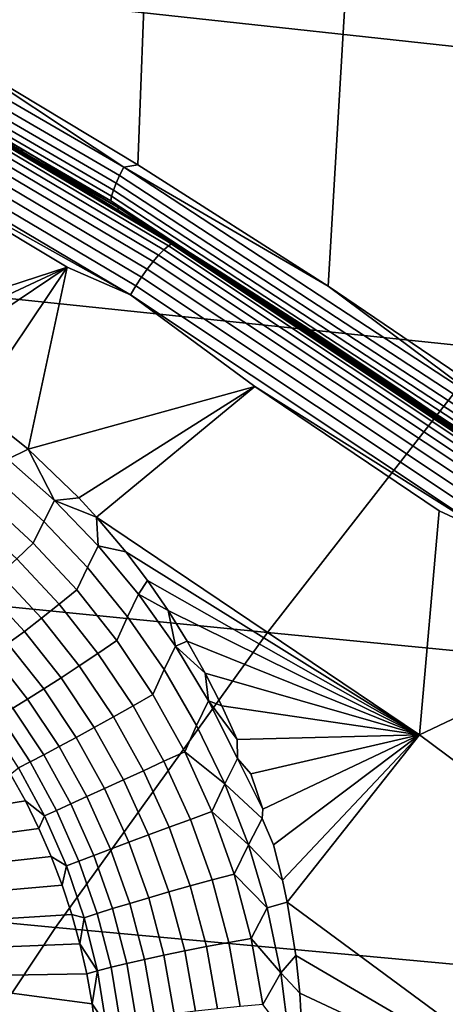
# Model space of a CAD drawing. Header units: metres. Extents: x -240 to 45, y -77 to 27.
# Tile 298 of 656: x -208.883 to -208.131, y 11.388 to 13.127. Entities that reach past the tile are written whole.
import ezdxf

# ---------------------------------------------------------------- set-up
doc = ezdxf.new("R2010")
doc.units = ezdxf.units.M
doc.layers.add('solid_102011X2', color=7, linetype='CONTINUOUS')

msp = doc.modelspace()

# ---------------------------------------------------------------- linework, layer by layer
at = {"layer": 'solid_102011X2'}
for points in [[(-209.015671, 13.0762, 270.311493), (-208.970169, 15.790026, 270.30014), (-208.571259, 15.574406, 270.200684), (-208.674149, 12.870733, 270.226318)], [(-208.674149, 12.870733, 270.226318), (-208.571259, 15.574406, 270.200684), (-208.178604, 15.34988, 270.102783), (-208.338287, 12.656238, 270.142578)], [(-208.338287, 12.656238, 270.142578), (-208.178604, 15.34988, 270.102783), (-207.79248, 15.116625, 270.0065), (-208.008453, 12.432991, 270.060364)], [(-207.227234, 13.491125, 310.878052), (-208.642746, 13.651731, 309.263702), (-209.070419, 13.183702, 309.587463), (-207.648392, 13.028848, 311.199615)], [(-209.3741, 13.259465, 270.402405), (-208.69928, 12.866408, 270.234131), (-208.706604, 12.851949, 270.240601), (-209.380676, 13.244578, 270.408661)], [(-209.3741, 13.259465, 270.402405), (-209.015671, 13.0762, 270.311493), (-208.69928, 12.866408, 270.234131)], [(-209.380676, 13.244578, 270.408661), (-208.706604, 12.851949, 270.240601), (-208.712723, 12.838381, 270.249695), (-209.386108, 13.230607, 270.417603)], [(-209.390198, 13.217978, 270.428925), (-208.717438, 12.826116, 270.2612), (-208.720627, 12.815528, 270.274689), (-209.392838, 13.207077, 270.442291)], [(-209.386108, 13.230607, 270.417603), (-208.712723, 12.838381, 270.249695), (-208.717438, 12.826116, 270.2612), (-209.390198, 13.217978, 270.428925)], [(-209.392838, 13.207077, 270.442291), (-208.720627, 12.815528, 270.274689), (-208.722168, 12.806939, 270.289795), (-209.393951, 13.198234, 270.457306)], [(-209.393951, 13.198234, 270.457306), (-208.722168, 12.806939, 270.289795), (-209.288025, 13.133381, 270.447174)], [(-207.648392, 13.028848, 311.199615), (-209.070419, 13.183702, 309.587463), (-209.482834, 12.695299, 309.899689), (-208.054565, 12.546412, 311.509705)], [(-209.288025, 13.133381, 270.447174), (-208.625305, 12.740307, 270.281952), (-208.623505, 12.73645, 270.298859), (-209.286026, 13.129409, 270.46405)], [(-208.722168, 12.806939, 270.289795), (-208.625305, 12.740307, 270.281952), (-209.288025, 13.133381, 270.447174)], [(-209.286026, 13.129409, 270.46405), (-208.623505, 12.73645, 270.298859), (-209.222961, 13.094622, 270.466217)], [(-209.290131, 13.113283, 270.461945), (-208.62851, 12.720644, 270.296844), (-208.637604, 12.711363, 270.283813), (-209.298767, 13.103709, 270.448822)], [(-209.282425, 13.120307, 270.477112), (-208.620468, 12.727448, 270.31192), (-208.62851, 12.720644, 270.296844), (-209.290131, 13.113283, 270.461945)], [(-208.620468, 12.727448, 270.31192), (-209.282425, 13.120307, 270.477112), (-209.275894, 13.124542, 270.493774), (-208.613739, 12.731544, 270.328552)], [(-209.275894, 13.124542, 270.493774), (-209.045746, 12.997336, 270.454041), (-208.875381, 12.896621, 270.411499)], [(-209.275894, 13.124542, 270.493774), (-208.875381, 12.896621, 270.411499), (-208.70639, 12.793655, 270.369324)], [(-208.613739, 12.731544, 270.328552), (-209.275894, 13.124542, 270.493774), (-208.70639, 12.793655, 270.369324)], [(-209.298767, 13.103709, 270.448822), (-208.637604, 12.711363, 270.283813), (-208.64743, 12.699917, 270.273285), (-209.308014, 13.091909, 270.438171)], [(-208.623505, 12.73645, 270.298859), (-209.051208, 12.996137, 270.423401), (-209.222961, 13.094622, 270.466217)], [(-209.317596, 13.078282, 270.430328), (-208.657669, 12.686695, 270.265625), (-208.667969, 12.672146, 270.261047), (-209.327148, 13.06329, 270.425598)], [(-209.308014, 13.091909, 270.438171), (-208.64743, 12.699917, 270.273285), (-208.657669, 12.686695, 270.265625), (-209.317596, 13.078282, 270.430328)], [(-208.69928, 12.866408, 270.234131), (-209.015671, 13.0762, 270.311493), (-208.674149, 12.870733, 270.226318)], [(-209.327148, 13.06329, 270.425598), (-208.667969, 12.672146, 270.261047), (-208.677963, 12.656759, 270.259766), (-209.33638, 13.047439, 270.424133)], [(-209.33638, 13.047439, 270.424133), (-208.677963, 12.656759, 270.259766), (-208.687347, 12.641058, 270.26178), (-209.344955, 13.031267, 270.425964)], [(-209.344955, 13.031267, 270.425964), (-208.687347, 12.641058, 270.26178), (-209.135925, 12.891842, 270.376923)], [(-208.880814, 12.89538, 270.38092), (-208.875381, 12.896621, 270.411499), (-209.045746, 12.997336, 270.454041), (-209.051208, 12.996137, 270.423401)], [(-208.623505, 12.73645, 270.298859), (-208.880814, 12.89538, 270.38092), (-209.051208, 12.996137, 270.423401)], [(-209.171463, 12.568599, 270.462769), (-209.227051, 12.593466, 270.478271), (-209.135925, 12.891842, 270.376923), (-208.799118, 12.690008, 270.292816)], [(-208.687347, 12.641058, 270.26178), (-208.799118, 12.690008, 270.292816), (-209.135925, 12.891842, 270.376923)], [(-208.711807, 12.792374, 270.338776), (-208.70639, 12.793655, 270.369324), (-208.875381, 12.896621, 270.411499), (-208.880814, 12.89538, 270.38092)], [(-208.623505, 12.73645, 270.298859), (-208.711807, 12.792374, 270.338776), (-208.880814, 12.89538, 270.38092)], [(-208.69928, 12.866408, 270.234131), (-208.674149, 12.870733, 270.226318), (-208.338287, 12.656238, 270.142578)], [(-208.706604, 12.851949, 270.240601), (-208.053131, 12.423919, 270.077667), (-208.059921, 12.41079, 270.086945), (-208.712723, 12.838381, 270.249695)], [(-208.69928, 12.866408, 270.234131), (-208.04509, 12.437909, 270.071045), (-208.053131, 12.423919, 270.077667), (-208.706604, 12.851949, 270.240601)], [(-208.69928, 12.866408, 270.234131), (-208.338287, 12.656238, 270.142578), (-208.04509, 12.437909, 270.071045)], [(-208.712723, 12.838381, 270.249695), (-208.059921, 12.41079, 270.086945), (-208.065247, 12.398923, 270.098572), (-208.717438, 12.826116, 270.2612)], [(-208.720627, 12.815528, 270.274689), (-208.068954, 12.388678, 270.112213), (-208.070923, 12.380367, 270.127441), (-208.722168, 12.806939, 270.289795)], [(-208.717438, 12.826116, 270.2612), (-208.065247, 12.398923, 270.098572), (-208.068954, 12.388678, 270.112213), (-208.720627, 12.815528, 270.274689)], [(-208.722168, 12.806939, 270.289795), (-208.070923, 12.380367, 270.127441), (-208.625305, 12.740307, 270.281952)], [(-208.54422, 12.687137, 270.296997), (-208.538818, 12.688459, 270.327484), (-208.70639, 12.793655, 270.369324), (-208.711807, 12.792374, 270.338776)], [(-208.623505, 12.73645, 270.298859), (-208.54422, 12.687137, 270.296997), (-208.711807, 12.792374, 270.338776)], [(-208.613739, 12.731544, 270.328552), (-208.70639, 12.793655, 270.369324), (-208.538818, 12.688459, 270.327484)], [(-208.625305, 12.740307, 270.281952), (-207.983017, 12.312725, 270.121796), (-207.981415, 12.308994, 270.138763), (-208.623505, 12.73645, 270.298859)], [(-208.070923, 12.380367, 270.127441), (-207.983017, 12.312725, 270.121796), (-208.625305, 12.740307, 270.281952)], [(-208.623505, 12.73645, 270.298859), (-207.981415, 12.308994, 270.138763), (-208.54422, 12.687137, 270.296997)], [(-207.978928, 12.300132, 270.151917), (-208.620468, 12.727448, 270.31192), (-208.613739, 12.731544, 270.328552), (-207.972015, 12.304077, 270.168518)], [(-208.613739, 12.731544, 270.328552), (-208.538818, 12.688459, 270.327484), (-208.372696, 12.581054, 270.286011)], [(-208.613739, 12.731544, 270.328552), (-208.372696, 12.581054, 270.286011), (-208.208038, 12.471461, 270.244934)], [(-208.613739, 12.731544, 270.328552), (-208.208038, 12.471461, 270.244934), (-208.044907, 12.359703, 270.204193)], [(-207.972015, 12.304077, 270.168518), (-208.613739, 12.731544, 270.328552), (-208.044907, 12.359703, 270.204193)], [(-208.637604, 12.711363, 270.283813), (-207.996841, 12.284601, 270.123993), (-208.007233, 12.273542, 270.113586), (-208.64743, 12.699917, 270.273285)], [(-208.62851, 12.720644, 270.296844), (-207.987305, 12.293566, 270.136902), (-207.996841, 12.284601, 270.123993), (-208.637604, 12.711363, 270.283813)], [(-208.620468, 12.727448, 270.31192), (-207.978928, 12.300132, 270.151917), (-207.987305, 12.293566, 270.136902), (-208.62851, 12.720644, 270.296844)], [(-208.054565, 12.546412, 311.509705), (-209.482834, 12.695299, 309.899689), (-209.879379, 12.187286, 310.19989), (-208.445099, 12.044568, 311.807861)], [(-208.64743, 12.699917, 270.273285), (-208.007233, 12.273542, 270.113586), (-208.018112, 12.260762, 270.106049), (-208.657669, 12.686695, 270.265625)], [(-209.117294, 12.541251, 270.448242), (-209.171463, 12.568599, 270.462769), (-208.799118, 12.690008, 270.292816)], [(-209.064529, 12.511412, 270.434662), (-209.117294, 12.541251, 270.448242), (-208.799118, 12.690008, 270.292816)], [(-208.963989, 12.445032, 270.410522), (-209.064529, 12.511412, 270.434662), (-208.799118, 12.690008, 270.292816)], [(-208.86821, 12.368539, 270.389923), (-208.963989, 12.445032, 270.410522), (-208.799118, 12.690008, 270.292816)], [(-208.687347, 12.641058, 270.26178), (-208.467957, 12.479323, 270.210144), (-208.86821, 12.368539, 270.389923), (-208.799118, 12.690008, 270.292816)], [(-208.657669, 12.686695, 270.265625), (-208.018112, 12.260762, 270.106049), (-208.029129, 12.246694, 270.101624), (-208.667969, 12.672146, 270.261047)], [(-208.378082, 12.57969, 270.255585), (-208.372696, 12.581054, 270.286011), (-208.538818, 12.688459, 270.327484), (-208.54422, 12.687137, 270.296997)], [(-207.981415, 12.308994, 270.138763), (-208.378082, 12.57969, 270.255585), (-208.54422, 12.687137, 270.296997)], [(-208.667969, 12.672146, 270.261047), (-208.029129, 12.246694, 270.101624), (-208.039886, 12.231813, 270.100494), (-208.677963, 12.656759, 270.259766)], [(-208.677963, 12.656759, 270.259766), (-208.039886, 12.231813, 270.100494), (-208.050034, 12.216625, 270.102692), (-208.687347, 12.641058, 270.26178)], [(-208.687347, 12.641058, 270.26178), (-208.050034, 12.216625, 270.102692), (-208.467957, 12.479323, 270.210144)], [(-208.04509, 12.437909, 270.071045), (-208.338287, 12.656238, 270.142578), (-208.008453, 12.432991, 270.060364)], [(-208.213409, 12.470056, 270.214508), (-208.208038, 12.471461, 270.244934), (-208.372696, 12.581054, 270.286011), (-208.378082, 12.57969, 270.255585)], [(-207.981415, 12.308994, 270.138763), (-208.213409, 12.470056, 270.214508), (-208.378082, 12.57969, 270.255585)], [(-206.617844, 12.400592, 313.120331), (-208.054565, 12.546412, 311.509705), (-208.445099, 12.044568, 311.807861), (-207.00235, 11.90475, 313.416534)], [(-208.778427, 12.282373, 270.373138), (-208.86821, 12.368539, 270.389923), (-208.467957, 12.479323, 270.210144)], [(-208.747116, 12.248385, 270.36795), (-208.778427, 12.282373, 270.373138), (-208.467957, 12.479323, 270.210144)], [(-208.177231, 11.863972, 270.225037), (-208.747116, 12.248385, 270.36795), (-208.467957, 12.479323, 270.210144), (-208.142593, 12.259937, 270.128937)], [(-208.050034, 12.216625, 270.102692), (-208.142593, 12.259937, 270.128937), (-208.467957, 12.479323, 270.210144)], [(-208.050262, 12.358254, 270.173828), (-208.044907, 12.359703, 270.204193), (-208.208038, 12.471461, 270.244934), (-208.213409, 12.470056, 270.214508)], [(-207.981415, 12.308994, 270.138763), (-208.050262, 12.358254, 270.173828), (-208.213409, 12.470056, 270.214508)], [(-208.991089, 12.417586, 270.423218), (-208.963989, 12.445032, 270.410522), (-208.86821, 12.368539, 270.389923), (-208.903961, 12.351109, 270.404022)], [(-208.82164, 12.277804, 270.387787), (-208.903961, 12.351109, 270.404022), (-208.86821, 12.368539, 270.389923)], [(-208.82164, 12.277804, 270.387787), (-208.86821, 12.368539, 270.389923), (-208.778427, 12.282373, 270.373138)], [(-208.840225, 12.240685, 270.393738), (-208.922653, 12.314991, 270.409607), (-208.903961, 12.351109, 270.404022), (-208.82164, 12.277804, 270.387787)], [(-208.859009, 12.202687, 270.394318), (-208.941788, 12.278447, 270.40979), (-208.922653, 12.314991, 270.409607), (-208.840225, 12.240685, 270.393738)], [(-208.888092, 12.174924, 270.391266), (-208.968475, 12.248456, 270.406067), (-208.941788, 12.278447, 270.40979), (-208.859009, 12.202687, 270.394318)], [(-208.76329, 12.159694, 270.381012), (-208.840225, 12.240685, 270.393738), (-208.82164, 12.277804, 270.387787), (-208.744537, 12.198048, 270.374481)], [(-208.82164, 12.277804, 270.387787), (-208.778427, 12.282373, 270.373138), (-208.747116, 12.248385, 270.36795)], [(-208.744537, 12.198048, 270.374481), (-208.82164, 12.277804, 270.387787), (-208.747116, 12.248385, 270.36795)], [(-208.050034, 12.216625, 270.102692), (-207.823288, 12.032014, 270.049225), (-208.177231, 11.863972, 270.225037), (-208.142593, 12.259937, 270.128937)], [(-208.695694, 12.187233, 270.360291), (-208.747116, 12.248385, 270.36795), (-208.177231, 11.863972, 270.225037)], [(-208.744537, 12.198048, 270.374481), (-208.747116, 12.248385, 270.36795), (-208.695694, 12.187233, 270.360291)], [(-208.782013, 12.119945, 270.382233), (-208.859009, 12.202687, 270.394318), (-208.840225, 12.240685, 270.393738), (-208.76329, 12.159694, 270.381012)], [(-208.813309, 12.094616, 270.379852), (-208.888092, 12.174924, 270.391266), (-208.859009, 12.202687, 270.394318), (-208.782013, 12.119945, 270.382233)], [(-208.692337, 12.072402, 270.371399), (-208.76329, 12.159694, 270.381012), (-208.744537, 12.198048, 270.374481), (-208.673172, 12.112205, 270.364105)], [(-208.673172, 12.112205, 270.364105), (-208.744537, 12.198048, 270.374481), (-208.695694, 12.187233, 270.360291), (-208.657272, 12.136524, 270.355347)], [(-208.445099, 12.044568, 311.807861), (-209.879379, 12.187286, 310.19989), (-210.25943, 11.660456, 310.487579), (-208.819412, 11.524102, 312.093628)], [(-208.844376, 12.0701, 270.372131), (-208.917084, 12.148169, 270.382904), (-208.888092, 12.174924, 270.391266), (-208.813309, 12.094616, 270.379852)], [(-208.657272, 12.136524, 270.355347), (-208.695694, 12.187233, 270.360291), (-208.177231, 11.863972, 270.225037)], [(-208.711411, 12.030639, 270.373474), (-208.782013, 12.119945, 270.382233), (-208.76329, 12.159694, 270.381012), (-208.692337, 12.072402, 270.371399)], [(-208.87468, 12.04684, 270.359161), (-208.94545, 12.122904, 270.369354), (-208.917084, 12.148169, 270.382904), (-208.844376, 12.0701, 270.372131)], [(-208.903641, 12.025255, 270.341248), (-208.972672, 12.099587, 270.350891), (-208.94545, 12.122904, 270.369354), (-208.87468, 12.04684, 270.359161)], [(-208.74469, 12.007941, 270.371735), (-208.813309, 12.094616, 270.379852), (-208.782013, 12.119945, 270.382233), (-208.711411, 12.030639, 270.373474)], [(-208.673172, 12.112205, 270.364105), (-208.657272, 12.136524, 270.355347), (-208.621017, 12.083908, 270.35141)], [(-208.621017, 12.083908, 270.35141), (-208.657272, 12.136524, 270.355347), (-208.177231, 11.863972, 270.225037)], [(-208.627914, 11.979239, 270.364838), (-208.692337, 12.072402, 270.371399), (-208.673172, 12.112205, 270.364105), (-208.608017, 12.020666, 270.356628)], [(-208.608017, 12.020666, 270.356628), (-208.673172, 12.112205, 270.364105), (-208.621017, 12.083908, 270.35141)], [(-208.777679, 11.985855, 270.364624), (-208.844376, 12.0701, 270.372131), (-208.813309, 12.094616, 270.379852), (-208.74469, 12.007941, 270.371735)], [(-208.809769, 11.964779, 270.352264), (-208.87468, 12.04684, 270.359161), (-208.844376, 12.0701, 270.372131), (-208.777679, 11.985855, 270.364624)], [(-208.647751, 11.935253, 270.36795), (-208.711411, 12.030639, 270.373474), (-208.692337, 12.072402, 270.371399), (-208.627914, 11.979239, 270.364838)], [(-208.586975, 12.029439, 270.34845), (-208.621017, 12.083908, 270.35141), (-208.177231, 11.863972, 270.225037)], [(-208.608017, 12.020666, 270.356628), (-208.621017, 12.083908, 270.35141), (-208.586975, 12.029439, 270.34845)], [(-208.840363, 11.945093, 270.3349), (-208.903641, 12.025255, 270.341248), (-208.87468, 12.04684, 270.359161), (-208.809769, 11.964779, 270.352264)], [(-207.00235, 11.90475, 313.416534), (-208.445099, 12.044568, 311.807861), (-208.819412, 11.524102, 312.093628), (-207.370895, 11.390481, 313.700439)], [(-208.868942, 11.927155, 270.312805), (-208.930756, 12.005736, 270.318665), (-208.903641, 12.025255, 270.341248), (-208.840363, 11.945093, 270.3349)], [(-208.682816, 11.915374, 270.366821), (-208.74469, 12.007941, 270.371735), (-208.711411, 12.030639, 270.373474), (-208.647751, 11.935253, 270.36795)], [(-208.570541, 11.880699, 270.361176), (-208.627914, 11.979239, 270.364838), (-208.608017, 12.020666, 270.356628), (-208.549545, 11.92389, 270.351898)], [(-208.608017, 12.020666, 270.356628), (-208.586975, 12.029439, 270.34845), (-208.555283, 11.973262, 270.346436)], [(-208.549545, 11.92389, 270.351898), (-208.608017, 12.020666, 270.356628), (-208.555283, 11.973262, 270.346436)], [(-208.555283, 11.973262, 270.346436), (-208.586975, 12.029439, 270.34845), (-208.177231, 11.863972, 270.225037)], [(-207.625259, 11.453459, 270.086334), (-208.177231, 11.863972, 270.225037), (-207.823288, 12.032014, 270.049225), (-207.510208, 11.795719, 269.9711)], [(-208.894958, 11.911285, 270.286407), (-208.955521, 11.988637, 270.29184), (-208.930756, 12.005736, 270.318665), (-208.868942, 11.927155, 270.312805)], [(-208.717514, 11.895902, 270.360321), (-208.777679, 11.985855, 270.364624), (-208.74469, 12.007941, 270.371735), (-208.682816, 11.915374, 270.366821)], [(-208.751251, 11.877191, 270.348541), (-208.809769, 11.964779, 270.352264), (-208.777679, 11.985855, 270.364624), (-208.717514, 11.895902, 270.360321)], [(-208.783371, 11.859578, 270.331696), (-208.840363, 11.945093, 270.3349), (-208.809769, 11.964779, 270.352264), (-208.751251, 11.877191, 270.348541)], [(-208.591599, 11.834337, 270.365509), (-208.647751, 11.935253, 270.36795), (-208.627914, 11.979239, 270.364838), (-208.570541, 11.880699, 270.361176)], [(-208.52597, 11.915418, 270.345367), (-208.555283, 11.973262, 270.346436), (-208.177231, 11.863972, 270.225037)], [(-208.549545, 11.92389, 270.351898), (-208.555283, 11.973262, 270.346436), (-208.52597, 11.915418, 270.345367)], [(-208.813324, 11.843383, 270.310089), (-208.868942, 11.927155, 270.312805), (-208.840363, 11.945093, 270.3349), (-208.783371, 11.859578, 270.331696)], [(-208.628204, 11.817444, 270.36499), (-208.682816, 11.915374, 270.366821), (-208.647751, 11.935253, 270.36795), (-208.591599, 11.834337, 270.365509)], [(-208.864594, 11.816381, 270.254272), (-208.917953, 11.897773, 270.256165), (-208.894958, 11.911285, 270.286407), (-208.840561, 11.828897, 270.284119)], [(-208.840561, 11.828897, 270.284119), (-208.894958, 11.911285, 270.286407), (-208.868942, 11.927155, 270.312805), (-208.813324, 11.843383, 270.310089)], [(-208.664444, 11.800763, 270.35907), (-208.717514, 11.895902, 270.360321), (-208.682816, 11.915374, 270.366821), (-208.628204, 11.817444, 270.36499)], [(-208.520737, 11.777304, 270.360321), (-208.570541, 11.880699, 270.361176), (-208.549545, 11.92389, 270.351898), (-208.49823, 11.822357, 270.349854)], [(-208.549545, 11.92389, 270.351898), (-208.52597, 11.915418, 270.345367), (-208.499161, 11.856047, 270.345245)], [(-208.49823, 11.822357, 270.349854), (-208.549545, 11.92389, 270.351898), (-208.499161, 11.856047, 270.345245)], [(-208.499161, 11.856047, 270.345245), (-208.52597, 11.915418, 270.345367), (-208.177231, 11.863972, 270.225037)], [(-208.884979, 11.806064, 270.221039), (-208.937531, 11.886863, 270.222626), (-208.917953, 11.897773, 270.256165), (-208.864594, 11.816381, 270.254272)], [(-208.699646, 11.784597, 270.347839), (-208.751251, 11.877191, 270.348541), (-208.717514, 11.895902, 270.360321), (-208.664444, 11.800763, 270.35907)], [(-208.73317, 11.769238, 270.331512), (-208.783371, 11.859578, 270.331696), (-208.751251, 11.877191, 270.348541), (-208.699646, 11.784597, 270.347839)], [(-208.591599, 11.834337, 270.365509), (-208.570541, 11.880699, 270.361176), (-208.520737, 11.777304, 270.360321)], [(-208.764404, 11.754961, 270.310394), (-208.813324, 11.843383, 270.310089), (-208.783371, 11.859578, 270.331696), (-208.73317, 11.769238, 270.331512)], [(-208.49823, 11.822357, 270.349854), (-208.499161, 11.856047, 270.345245), (-208.177231, 11.863972, 270.225037), (-208.47493, 11.795176, 270.345978)], [(-208.453384, 11.73303, 270.347595), (-208.47493, 11.795176, 270.345978), (-208.177231, 11.863972, 270.225037)], [(-208.454575, 11.716584, 270.350342), (-208.453384, 11.73303, 270.347595), (-208.177231, 11.863972, 270.225037), (-208.43457, 11.669641, 270.350067)], [(-208.419037, 11.607148, 270.35318), (-208.43457, 11.669641, 270.350067), (-208.177231, 11.863972, 270.225037)], [(-208.41095, 11.568859, 270.355438), (-208.419037, 11.607148, 270.35318), (-208.177231, 11.863972, 270.225037)], [(-208.41095, 11.568859, 270.355438), (-208.177231, 11.863972, 270.225037), (-207.625259, 11.453459, 270.086334), (-207.853333, 11.156924, 270.214783)], [(-208.792816, 11.742026, 270.284851), (-208.840561, 11.828897, 270.284119), (-208.813324, 11.843383, 270.310089), (-208.764404, 11.754961, 270.310394)], [(-208.817856, 11.730668, 270.255341), (-208.864594, 11.816381, 270.254272), (-208.840561, 11.828897, 270.284119), (-208.792816, 11.742026, 270.284851)], [(-208.581482, 11.714713, 270.366028), (-208.628204, 11.817444, 270.36499), (-208.591599, 11.834337, 270.365509), (-208.543579, 11.728464, 270.366028)], [(-208.543579, 11.728464, 270.366028), (-208.591599, 11.834337, 270.365509), (-208.520737, 11.777304, 270.360321)], [(-208.839096, 11.72109, 270.222443), (-208.884979, 11.806064, 270.221039), (-208.864594, 11.816381, 270.254272), (-208.817856, 11.730668, 270.255341)], [(-208.619019, 11.70099, 270.360626), (-208.664444, 11.800763, 270.35907), (-208.628204, 11.817444, 270.36499), (-208.581482, 11.714713, 270.366028)], [(-208.520737, 11.777304, 270.360321), (-208.49823, 11.822357, 270.349854), (-208.453384, 11.73303, 270.347595), (-208.454575, 11.716584, 270.350342)], [(-208.49823, 11.822357, 270.349854), (-208.47493, 11.795176, 270.345978), (-208.453384, 11.73303, 270.347595)], [(-208.898987, 11.794465, 270.185486), (-208.87294, 11.747292, 270.186096), (-209.168762, 11.69965, 269.531281), (-209.186417, 11.741009, 269.538055)], [(-208.884979, 11.806064, 270.221039), (-208.839096, 11.72109, 270.222443), (-208.87294, 11.747292, 270.186096), (-208.898987, 11.794465, 270.185486)], [(-208.655502, 11.687545, 270.349915), (-208.699646, 11.784597, 270.347839), (-208.664444, 11.800763, 270.35907), (-208.619019, 11.70099, 270.360626)], [(-208.690262, 11.674619, 270.334076), (-208.73317, 11.769238, 270.331512), (-208.699646, 11.784597, 270.347839), (-208.655502, 11.687545, 270.349915)], [(-208.543579, 11.728464, 270.366028), (-208.520737, 11.777304, 270.360321), (-208.47905, 11.669621, 270.362061)], [(-208.47905, 11.669621, 270.362061), (-208.520737, 11.777304, 270.360321), (-208.454575, 11.716584, 270.350342)], [(-208.752182, 11.651246, 270.2883), (-208.792816, 11.742026, 270.284851), (-208.764404, 11.754961, 270.310394), (-208.722687, 11.662446, 270.313416)], [(-208.722687, 11.662446, 270.313416), (-208.764404, 11.754961, 270.310394), (-208.73317, 11.769238, 270.331512), (-208.690262, 11.674619, 270.334076)], [(-208.87294, 11.747292, 270.186096), (-208.849014, 11.698817, 270.187683), (-209.153336, 11.657345, 269.524872), (-209.168762, 11.69965, 269.531281)], [(-208.839096, 11.72109, 270.222443), (-208.849014, 11.698817, 270.187683), (-208.87294, 11.747292, 270.186096)], [(-208.778214, 11.641223, 270.259186), (-208.817856, 11.730668, 270.255341), (-208.792816, 11.742026, 270.284851), (-208.752182, 11.651246, 270.2883)], [(-208.839096, 11.72109, 270.222443), (-208.800323, 11.632556, 270.226593), (-208.827332, 11.649197, 270.190094), (-208.849014, 11.698817, 270.187683)], [(-208.800323, 11.632556, 270.226593), (-208.839096, 11.72109, 270.222443), (-208.817856, 11.730668, 270.255341), (-208.778214, 11.641223, 270.259186)], [(-208.543167, 11.607807, 270.36972), (-208.581482, 11.714713, 270.366028), (-208.543579, 11.728464, 270.366028), (-208.504227, 11.618279, 270.369232)], [(-208.504227, 11.618279, 270.369232), (-208.543579, 11.728464, 270.366028), (-208.47905, 11.669621, 270.362061)], [(-208.581772, 11.597197, 270.364807), (-208.619019, 11.70099, 270.360626), (-208.581482, 11.714713, 270.366028), (-208.543167, 11.607807, 270.36972)], [(-208.47905, 11.669621, 270.362061), (-208.454575, 11.716584, 270.350342), (-208.43457, 11.669641, 270.350067), (-208.419037, 11.607148, 270.35318)], [(-208.849014, 11.698817, 270.187683), (-208.827332, 11.649197, 270.190094), (-209.140213, 11.614218, 269.51886), (-209.153336, 11.657345, 269.524872)], [(-208.655136, 11.576325, 270.339203), (-208.690262, 11.674619, 270.334076), (-208.655502, 11.687545, 270.349915), (-208.619308, 11.586638, 270.354584)], [(-208.619308, 11.586638, 270.354584), (-208.655502, 11.687545, 270.349915), (-208.619019, 11.70099, 270.360626), (-208.581772, 11.597197, 270.364807)], [(-208.688599, 11.566442, 270.31897), (-208.722687, 11.662446, 270.313416), (-208.690262, 11.674619, 270.334076), (-208.655136, 11.576325, 270.339203)], [(-208.504227, 11.618279, 270.369232), (-208.47905, 11.669621, 270.362061), (-208.445938, 11.558271, 270.366241)], [(-208.445938, 11.558271, 270.366241), (-208.47905, 11.669621, 270.362061), (-208.419037, 11.607148, 270.35318), (-208.41095, 11.568859, 270.355438)], [(-208.819412, 11.524102, 312.093628), (-210.25943, 11.660456, 310.487579), (-210.622406, 11.115605, 310.76239), (-209.176895, 10.985801, 312.366547)], [(-208.746048, 11.548669, 270.265503), (-208.778214, 11.641223, 270.259186), (-208.752182, 11.651246, 270.2883), (-208.719086, 11.557167, 270.29425)], [(-208.719086, 11.557167, 270.29425), (-208.752182, 11.651246, 270.2883), (-208.722687, 11.662446, 270.313416), (-208.688599, 11.566442, 270.31897)], [(-208.827332, 11.649197, 270.190094), (-208.807953, 11.598546, 270.193329), (-209.12941, 11.570395, 269.513306), (-209.140213, 11.614218, 269.51886)], [(-208.800323, 11.632556, 270.226593), (-208.807953, 11.598546, 270.193329), (-208.827332, 11.649197, 270.190094)], [(-208.800323, 11.632556, 270.226593), (-208.768997, 11.541101, 270.233215), (-208.791016, 11.547064, 270.197327), (-208.807953, 11.598546, 270.193329)], [(-208.768997, 11.541101, 270.233215), (-208.800323, 11.632556, 270.226593), (-208.778214, 11.641223, 270.259186), (-208.746048, 11.548669, 270.265503)], [(-208.513794, 11.497401, 270.375854), (-208.543167, 11.607807, 270.36972), (-208.504227, 11.618279, 270.369232), (-208.474091, 11.504476, 270.374939)], [(-208.474091, 11.504476, 270.374939), (-208.504227, 11.618279, 270.369232), (-208.445938, 11.558271, 270.366241)], [(-208.807953, 11.598546, 270.193329), (-208.791016, 11.547064, 270.197327), (-209.120972, 11.526006, 269.508148), (-209.12941, 11.570395, 269.513306)], [(-208.553177, 11.490042, 270.371368), (-208.581772, 11.597197, 270.364807), (-208.543167, 11.607807, 270.36972), (-208.513794, 11.497401, 270.375854)], [(-208.62825, 11.474998, 270.346619), (-208.655136, 11.576325, 270.339203), (-208.619308, 11.586638, 270.354584), (-208.591568, 11.482529, 270.361572)], [(-208.591568, 11.482529, 270.361572), (-208.619308, 11.586638, 270.354584), (-208.581772, 11.597197, 270.364807), (-208.553177, 11.490042, 270.371368)], [(-208.693909, 11.460428, 270.302429), (-208.719086, 11.557167, 270.29425), (-208.688599, 11.566442, 270.31897), (-208.662582, 11.467587, 270.326782)], [(-208.662582, 11.467587, 270.326782), (-208.688599, 11.566442, 270.31897), (-208.655136, 11.576325, 270.339203), (-208.62825, 11.474998, 270.346619)], [(-208.42189, 11.44392, 270.37265), (-208.445938, 11.558271, 270.366241), (-208.41095, 11.568859, 270.355438), (-208.395554, 11.474396, 270.361938)], [(-208.395554, 11.474396, 270.361938), (-208.41095, 11.568859, 270.355438), (-207.853333, 11.156924, 270.214783)], [(-208.791016, 11.547064, 270.197327), (-208.77652, 11.494881, 270.202057), (-209.114899, 11.481179, 269.503448), (-209.120972, 11.526006, 269.508148)], [(-208.768997, 11.541101, 270.233215), (-208.77652, 11.494881, 270.202057), (-208.791016, 11.547064, 270.197327)], [(-208.745438, 11.447381, 270.242004), (-208.768997, 11.541101, 270.233215), (-208.746048, 11.548669, 270.265503), (-208.721695, 11.453652, 270.274017)], [(-208.721695, 11.453652, 270.274017), (-208.746048, 11.548669, 270.265503), (-208.719086, 11.557167, 270.29425), (-208.693909, 11.460428, 270.302429)], [(-208.474091, 11.504476, 270.374939), (-208.445938, 11.558271, 270.366241), (-208.42189, 11.44392, 270.37265)], [(-208.745438, 11.447381, 270.242004), (-208.77652, 11.494881, 270.202057), (-208.768997, 11.541101, 270.233215)], [(-207.370895, 11.390481, 313.700439), (-208.819412, 11.524102, 312.093628), (-209.176895, 10.985801, 312.366547), (-207.722885, 10.858562, 313.971619)], [(-208.77652, 11.494881, 270.202057), (-208.764587, 11.442211, 270.207397), (-209.111237, 11.436047, 269.499207), (-209.114899, 11.481179, 269.503448)], [(-208.745438, 11.447381, 270.242004), (-208.764587, 11.442211, 270.207397), (-208.77652, 11.494881, 270.202057)], [(-208.533768, 11.380243, 270.380066), (-208.553177, 11.490042, 270.371368), (-208.513794, 11.497401, 270.375854), (-208.493851, 11.384233, 270.384186)], [(-208.493851, 11.384233, 270.384186), (-208.513794, 11.497401, 270.375854), (-208.474091, 11.504476, 270.374939), (-208.453705, 11.387813, 270.382904)], [(-208.453705, 11.387813, 270.382904), (-208.474091, 11.504476, 270.374939), (-208.42189, 11.44392, 270.37265)], [(-208.610046, 11.371325, 270.356049), (-208.62825, 11.474998, 270.346619), (-208.591568, 11.482529, 270.361572), (-208.572739, 11.375915, 270.370636)], [(-208.572739, 11.375915, 270.370636), (-208.591568, 11.482529, 270.361572), (-208.553177, 11.490042, 270.371368), (-208.533768, 11.380243, 270.380066)], [(-208.705536, 11.356843, 270.284393), (-208.721695, 11.453652, 270.274017), (-208.693909, 11.460428, 270.302429), (-208.677048, 11.361703, 270.312531)], [(-208.677048, 11.361703, 270.312531), (-208.693909, 11.460428, 270.302429), (-208.662582, 11.467587, 270.326782), (-208.645035, 11.36656, 270.336548)], [(-208.645035, 11.36656, 270.336548), (-208.662582, 11.467587, 270.326782), (-208.62825, 11.474998, 270.346619), (-208.610046, 11.371325, 270.356049)], [(-208.42189, 11.44392, 270.37265), (-208.395554, 11.474396, 270.361938), (-208.388535, 11.408131, 270.367249)], [(-208.388535, 11.408131, 270.367249), (-208.395554, 11.474396, 270.361938), (-207.853333, 11.156924, 270.214783)], [(-208.764587, 11.442211, 270.207397), (-208.755203, 11.389194, 270.213318), (-209.111237, 11.436047, 269.499207)], [(-208.745438, 11.447381, 270.242004), (-208.755203, 11.389194, 270.213318), (-208.764587, 11.442211, 270.207397)], [(-208.729965, 11.352067, 270.252655), (-208.755203, 11.389194, 270.213318), (-208.745438, 11.447381, 270.242004)], [(-208.729965, 11.352067, 270.252655), (-208.745438, 11.447381, 270.242004), (-208.721695, 11.453652, 270.274017), (-208.705536, 11.356843, 270.284393)], [(-208.453705, 11.387813, 270.382904), (-208.42189, 11.44392, 270.37265), (-208.407364, 11.327312, 270.381042)], [(-208.407364, 11.327312, 270.381042), (-208.42189, 11.44392, 270.37265), (-208.388535, 11.408131, 270.367249), (-208.384583, 11.341675, 270.373138)], [(-208.755203, 11.389194, 270.213318), (-208.748459, 11.336038, 270.219727), (-209.109985, 11.390741, 269.495453), (-209.111237, 11.436047, 269.499207)], [(-208.384583, 11.341675, 270.373138), (-208.388535, 11.408131, 270.367249), (-207.853333, 11.156924, 270.214783)], [(-208.748459, 11.336038, 270.219727), (-208.744293, 11.282883, 270.226624), (-209.111145, 11.345395, 269.492188), (-209.109985, 11.390741, 269.495453)], [(-208.729965, 11.352067, 270.252655), (-208.748459, 11.336038, 270.219727), (-208.755203, 11.389194, 270.213318)]]:
    msp.add_3dface(points, dxfattribs=at)

doc.saveas('drawing.dxf')
